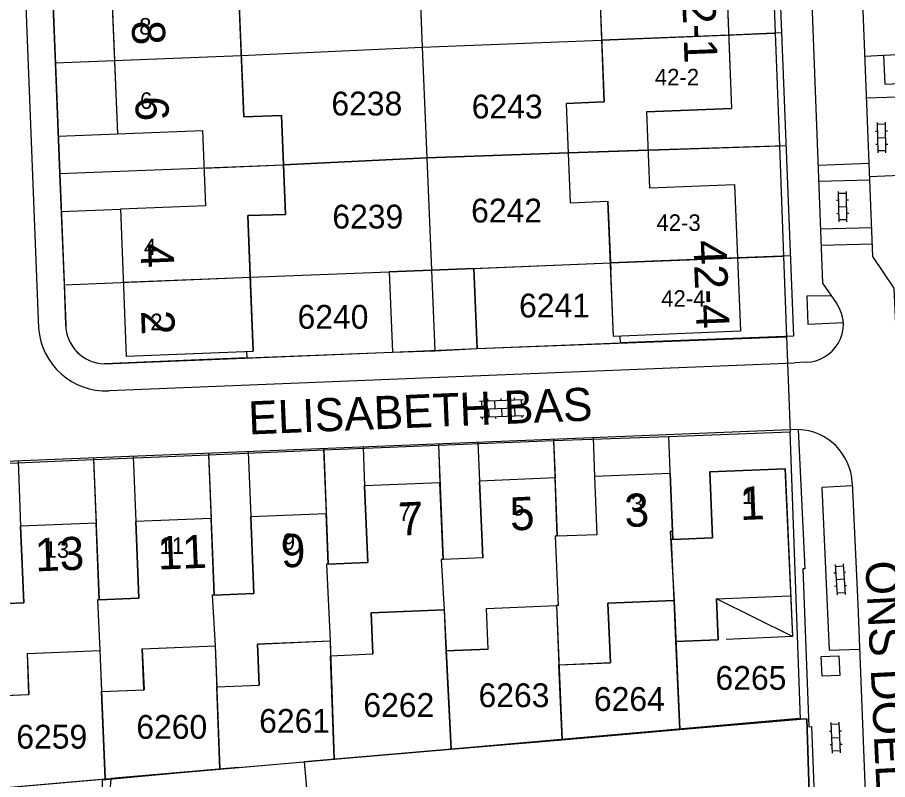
# Model space of a CAD drawing. Extents: x 148816 to 151297, y 399515 to 402500.
# Drawn here: x 150210.2 to 150275.9, y 399876.7 to 399934.3 of the extents above; entities that cross this region are included whole.
import ezdxf

# ---------------------------------------------------------------- set-up
doc = ezdxf.new("R2010")
doc.units = 0
for name, color, linetype in [('B01 Hoofdgebouw  [D] Norm', 7, 'Continuous'), ('B01 Hoofdgebouw  [T] Norm', 7, 'Continuous'), ('B01 hoofgebouw', 7, 'Continuous'), ('B07 Tussenmuur  [D] Norm', 7, 'Continuous'), ('G01 perceelsgrens', 7, 'Continuous'), ('S02 Open verharding  Norm', 7, 'Continuous'), ('T01 Muur  [T] Gem', 7, 'Continuous'), ('T04 Haag heg  [D] Gem', 7, 'Continuous'), ('V00 Kant verharding algemeen  [T] Norm', 7, 'Continuous'), ('V00 Kant verharding algemeen secundair  [T] Gem', 7, 'Continuous'), ('V06 Kant onverhard  [T] Gem', 7, 'Continuous'), ('Z01 perceelnummer', 7, 'Continuous'), ('Z02 huisnummer', 7, 'Continuous'), ('Z02 Huisnummer  [Tekst] Norm', 7, 'Continuous'), ('Z06 straatnaam', 7, 'Continuous')]:
    doc.layers.add(name, color=color, linetype=linetype)

msp = doc.modelspace()

# ---------------------------------------------------------------- linework, layer by layer
at = {"layer": 'B01 Hoofdgebouw  [D] Norm'}
for p, q in [((150250.968, 399895.102), (150250.803, 399895.104)), ((150259.695, 399894.854), (150259.597, 399894.85)), ((150242.339, 399893.355), (150242.203, 399893.354)), ((150233.66, 399892.993), (150233.523, 399892.984)), ((150225.051, 399890.649), (150224.903, 399890.644)), ((150216.363, 399890.299), (150216.222, 399890.295)), ((150251.039, 399889.875), (150250.901, 399889.869))]:
    msp.add_line(p, q, dxfattribs=at)
msp.add_lwpolyline([(150226.86, 399877.63), (150216.579, 399876.676), (150216.671, 399870.292), (150216.788, 399863.858), (150220.929, 399863.37), (150220.845, 399858.487), (150223.842, 399857.289), (150226.813, 399856.141), (150229.048, 399855.35), (150229.278, 399855.884), (150233.139, 399855.092), (150238.22, 399853.993), (150239.69, 399861.12)], dxfattribs=at)
at = {"layer": 'B01 Hoofdgebouw  [T] Norm'}
for p, q in [((150263.705, 399938.493), (150264.139, 399927.402)), ((150217.284, 399936.583), (150217.729, 399925.485)), ((150226.898, 399936.068), (150227.282, 399926.762)), ((150254.206, 399935.292), (150254.496, 399927.899)), ((150251.638, 399927.786), (150254.496, 399927.899)), ((150251.638, 399927.786), (150251.931, 399920.284)), ((150257.704, 399927.15), (150264.139, 399927.402)), ((150227.282, 399926.762), (150230.14, 399926.878)), ((150257.704, 399927.15), (150257.933, 399921.41)), ((150257.933, 399921.41), (150264.368, 399921.667)), ((150264.368, 399921.667), (150264.811, 399910.582)), ((150251.931, 399920.284), (150254.789, 399920.401)), ((150217.955, 399919.807), (150218.395, 399908.711)), ((150238.264, 399915.06), (150244.66, 399915.316)), ((150238.264, 399915.06), (150238.517, 399909.013)), ((150244.66, 399915.316), (150244.913, 399909.269)), ((150264.811, 399910.582), (150255.206, 399910.19)), ((150218.395, 399908.711), (150227.997, 399909.089)), ((150238.517, 399909.013), (150244.913, 399909.269)), ((150259.489, 399899.85), (150253.785, 399899.615)), ((150262.483, 399899.973), (150268.18, 399900.203)), ((150242.104, 399899.141), (150236.413, 399898.91)), ((150242.339, 399893.355), (150242.104, 399899.141)), ((150250.798, 399899.499), (150245.093, 399899.264)), ((150245.331, 399893.478), (150245.093, 399899.264)), ((150250.968, 399895.102), (150250.798, 399899.499)), ((150253.785, 399899.615), (150253.955, 399895.218)), ((150236.648, 399893.115), (150236.413, 399898.91)), ((150224.812, 399896.444), (150219.118, 399896.209)), ((150225.051, 399890.649), (150224.812, 399896.444)), ((150233.506, 399896.8), (150227.806, 399896.569)), ((150228.041, 399890.774), (150227.806, 399896.569)), ((150233.66, 399892.993), (150233.506, 399896.8)), ((150216.125, 399896.094), (150210.423, 399895.86)), ((150210.661, 399890.065), (150210.423, 399895.86)), ((150216.363, 399890.299), (150216.125, 399896.094)), ((150219.357, 399890.414), (150219.118, 399896.209)), ((150253.955, 399895.218), (150250.968, 399895.102)), ((150233.66, 399892.993), (150236.648, 399893.115)), ((150245.331, 399893.478), (150242.339, 399893.355)), ((150225.051, 399890.649), (150228.041, 399890.774)), ((150207.659, 399889.948), (150210.661, 399890.065)), ((150216.363, 399890.299), (150219.357, 399890.414)), ((150245.616, 399889.647), (150250.901, 399889.869)), ((150250.901, 399889.869), (150251.089, 399885.39)), ((150242.427, 399889.542), (150236.909, 399889.31)), ((150236.909, 399889.31), (150237.039, 399886.213)), ((150242.427, 399889.542), (150242.557, 399886.44)), ((150245.745, 399886.574), (150245.616, 399889.647)), ((150233.797, 399887.188), (150228.325, 399886.954)), ((150233.797, 399887.188), (150233.843, 399886.079)), ((150219.613, 399886.602), (150225.117, 399886.832)), ((150219.613, 399886.602), (150219.743, 399883.505)), ((150225.117, 399886.832), (150225.235, 399883.734)), ((150228.325, 399886.954), (150228.443, 399883.856)), ((150245.745, 399886.574), (150242.557, 399886.44)), ((150210.926, 399886.242), (150216.411, 399886.468)), ((150210.926, 399886.242), (150211.048, 399883.144)), ((150216.411, 399886.468), (150216.541, 399883.371)), ((150233.843, 399886.079), (150237.039, 399886.213)), ((150251.089, 399885.39), (150254.997, 399885.554)), ((150216.541, 399883.371), (150219.743, 399883.505)), ((150225.235, 399883.734), (150228.443, 399883.856)), ((150207.855, 399883.018), (150211.048, 399883.144)), ((150226.86, 399877.63), (150231.84, 399878.06)), ((150231.84, 399878.06), (150233.02, 399864.68))]:
    msp.add_line(p, q, dxfattribs=at)
for points in [[(150246.951, 399941.62), (150246.731, 399941.611), (150246.718, 399941.931), (150256.511, 399942.314), (150256.523, 399942.004), (150256.243, 399941.993), (150256.284, 399940.954), (150260.541, 399941.121), (150260.557, 399940.701), (150260.277, 399940.69), (150260.368, 399938.362), (150263.705, 399938.493), (150264.139, 399927.402), (150257.704, 399927.15), (150257.933, 399921.41), (150264.368, 399921.667), (150264.811, 399910.582), (150255.206, 399910.19), (150254.789, 399920.401)], [(150230.14, 399926.878), (150230.444, 399919.385), (150227.587, 399919.312), (150227.997, 399909.089)], [(150217.729, 399925.485), (150224.163, 399925.741), (150224.389, 399920.063), (150217.955, 399919.807)], [(150268.166, 399900.212), (150268.729, 399887.528), (150262.992, 399890.379), (150263.133, 399887.286), (150259.929, 399887.151), (150259.786, 399890.254), (150254.789, 399890.039), (150254.997, 399885.554)], [(150259.489, 399899.85), (150259.695, 399894.854), (150262.685, 399894.977), (150262.483, 399899.973)]]:
    msp.add_lwpolyline(points, dxfattribs=at)
at = {"layer": 'B01 hoofgebouw'}
for points in [[(150220.928, 399970.379), (150215.933, 399970.167), (150216.383, 399959.069), (150222.808, 399959.322), (150223.033, 399953.617), (150216.608, 399953.364), (150217.062, 399942.261), (150223.497, 399942.512), (150223.719, 399936.834), (150217.284, 399936.583), (150217.729, 399925.485), (150224.163, 399925.741), (150224.389, 399920.063), (150217.955, 399919.807), (150218.395, 399908.711), (150227.997, 399909.089), (150227.797, 399914.084)], [(150230.44, 399919.39), (150230.14, 399926.88), (150227.28, 399926.76), (150226.9, 399936.07), (150229.77, 399936.19), (150229.46, 399943.68), (150226.6, 399943.56), (150226.21, 399952.86), (150229.08, 399952.97), (150228.77, 399960.9), (150225.93, 399960.79), (150225.53, 399970.58), (150220.928, 399970.379)], [(150252.162, 399940.938), (150251.12, 399940.9), (150251.27, 399937.09), (150254.13, 399937.2), (150254.5, 399927.9), (150251.64, 399927.79), (150251.93, 399920.28), (150254.79, 399920.4), (150255.002, 399915.185)], [(150260.368, 399938.362), (150263.705, 399938.493), (150264.139, 399927.402), (150257.704, 399927.15), (150257.933, 399921.41), (150264.368, 399921.667), (150264.811, 399910.582), (150255.206, 399910.19), (150255.002, 399915.185)], [(150227.797, 399914.084), (150227.59, 399919.31), (150230.44, 399919.39)], [(150238.517, 399909.013), (150244.913, 399909.269), (150244.66, 399915.316), (150238.264, 399915.06), (150238.517, 399909.013)], [(150268.18, 399900.203), (150262.483, 399899.973), (150262.685, 399894.977), (150259.695, 399894.854), (150259.489, 399899.85), (150253.785, 399899.615), (150253.955, 399895.218), (150250.968, 399895.102), (150250.798, 399899.499), (150245.093, 399899.264), (150245.331, 399893.478), (150242.339, 399893.355), (150242.104, 399899.141), (150236.413, 399898.91), (150236.648, 399893.115), (150233.66, 399892.993), (150233.506, 399896.8), (150227.806, 399896.569), (150228.041, 399890.774), (150225.051, 399890.649), (150224.812, 399896.444), (150219.118, 399896.209), (150219.357, 399890.414), (150216.363, 399890.299), (150216.125, 399896.094), (150210.423, 399895.86), (150210.661, 399890.065), (150207.659, 399889.948)], [(150268.18, 399900.203), (150268.729, 399887.528), (150263.734, 399887.312)], [(150263.6, 399890.404), (150268.595, 399890.605)], [(150245.75, 399886.57), (150245.62, 399889.65), (150250.9, 399889.87), (150251.09, 399885.39), (150255, 399885.55), (150254.79, 399890.04), (150259.79, 399890.25), (150259.93, 399887.15), (150263.13, 399887.29), (150262.99, 399890.38)], [(150262.99, 399890.38), (150263.6, 399890.404)], [(150207.86, 399883.02), (150211.05, 399883.14), (150210.93, 399886.242), (150216.41, 399886.47), (150216.54, 399883.37), (150219.74, 399883.51), (150219.61, 399886.6), (150225.12, 399886.83), (150225.24, 399883.73), (150228.44, 399883.86), (150228.33, 399886.95), (150233.8, 399887.19), (150233.84, 399886.08), (150237.04, 399886.21), (150236.91, 399889.31), (150242.43, 399889.54), (150242.58, 399886.44), (150245.75, 399886.57)], [(150263.124, 399864.012), (150270.349, 399864.633), (150269.814, 399881.318), (150269.352, 399881.278), (150231.84, 399878.06)], [(150226.86, 399877.63), (150231.84, 399878.06), (150233.02, 399864.68), (150232.2, 399864.61), (150232.04, 399863.72), (150239.9, 399862.16), (150239.69, 399861.12), (150240.26, 399861.14), (150239.99, 399867.7), (150256, 399868.36), (150256.2, 399863.83), (150263.07, 399864.51), (150263.124, 399864.012)], [(150226.86, 399877.63), (150217.242, 399876.809)], [(150212.14, 399865.243), (150208.909, 399855.74), (150204.146, 399857.359), (150207.851, 399869.926), (150207.069, 399875.936), (150217.242, 399876.809), (150216.679, 399869.832), (150209.182, 399869.745), (150208.369, 399866.431), (150212.14, 399865.243)]]:
    msp.add_lwpolyline(points, dxfattribs=at)
at = {"layer": 'B07 Tussenmuur  [D] Norm'}
for p, q in [((150263.922, 399932.945), (150254.315, 399932.554)), ((150263.922, 399932.945), (150254.315, 399932.554)), ((150217.506, 399931.035), (150227.09, 399931.406)), ((150217.506, 399931.035), (150227.09, 399931.406)), ((150257.819, 399924.258), (150251.784, 399924.063)), ((150257.819, 399924.258), (150251.784, 399924.063)), ((150224.276, 399922.908), (150230.29, 399923.137)), ((150224.276, 399922.908), (150230.29, 399923.137)), ((150264.589, 399916.125), (150254.981, 399915.754)), ((150264.589, 399916.125), (150254.981, 399915.754)), ((150218.174, 399914.275), (150227.777, 399914.656)), ((150218.174, 399914.275), (150227.777, 399914.656)), ((150250.803, 399895.104), (150251.039, 399889.875)), ((150250.803, 399895.104), (150251.039, 399889.875)), ((150259.786, 399890.254), (150259.597, 399894.85)), ((150259.786, 399890.254), (150259.597, 399894.85)), ((150242.203, 399893.354), (150242.427, 399889.542)), ((150242.203, 399893.354), (150242.427, 399889.542)), ((150233.523, 399892.984), (150233.8, 399887.19)), ((150233.523, 399892.984), (150233.8, 399887.19)), ((150224.903, 399890.644), (150225.117, 399886.832)), ((150224.903, 399890.644), (150225.117, 399886.832)), ((150216.222, 399890.295), (150216.41, 399886.47)), ((150216.222, 399890.295), (150216.41, 399886.47))]:
    msp.add_line(p, q, dxfattribs=at)
at = {"layer": 'G01 perceelsgrens'}
for points in [[(150267.087, 399942.585), (150267.438, 399933.089)], [(150240.425, 399940.421), (150240.77, 399932.032)], [(150212.691, 399939.178), (150212.8, 399936.4), (150213.023, 399930.861)], [(150240.77, 399932.032), (150254.315, 399932.554), (150267.438, 399933.089)], [(150267.438, 399933.089), (150267.752, 399924.579)], [(150213.023, 399930.861), (150227.09, 399931.406), (150240.77, 399932.032)], [(150240.77, 399932.032), (150241.114, 399923.669)], [(150213.023, 399930.861), (150213.36, 399922.492)], [(150241.114, 399923.669), (150251.784, 399924.063), (150267.752, 399924.579)], [(150267.752, 399924.579), (150268.06, 399916.26)], [(150213.36, 399922.492), (150230.29, 399923.137), (150241.114, 399923.669)], [(150241.114, 399923.669), (150241.463, 399915.19)], [(150213.36, 399922.492), (150213.699, 399914.083)], [(150241.463, 399915.19), (150254.981, 399915.754), (150268.06, 399916.26)], [(150268.06, 399916.26), (150268.285, 399910.161)], [(150213.699, 399914.083), (150227.777, 399914.656), (150238.26, 399915.06), (150241.463, 399915.19)], [(150241.463, 399915.19), (150241.728, 399909.112)], [(150213.699, 399914.083), (150213.82, 399911.09)], [(150241.728, 399909.112), (150244.91, 399909.27), (150268.285, 399910.161)], [(150268.285, 399910.161), (150268.55, 399902.977)], [(150216.75, 399908.12), (150238.52, 399909.01), (150241.728, 399909.112)], [(150259.372, 399902.639), (150268.55, 399902.977)], [(150269.352, 399881.278), (150268.55, 399902.977)], [(150241.982, 399901.974), (150250.69, 399902.32)], [(150250.69, 399902.32), (150259.372, 399902.639)], [(150250.69, 399902.32), (150250.95, 399895.11), (150250.803, 399895.104), (150251.039, 399889.875), (150250.9, 399889.87), (150251.329, 399879.732)], [(150259.372, 399902.639), (150259.65, 399895.46), (150259.503, 399895.454), (150259.79, 399890.25), (150260.23, 399880.496)], [(150233.34, 399901.63), (150241.982, 399901.974)], [(150241.982, 399901.974), (150242.34, 399893.36), (150242.203, 399893.354), (150242.43, 399889.54), (150242.939, 399879.012)], [(150215.939, 399900.891), (150224.61, 399901.25)], [(150224.61, 399901.25), (150233.34, 399901.63)], [(150224.61, 399901.25), (150225.05, 399890.65), (150224.903, 399890.644), (150225.12, 399886.83), (150225.48, 399877.515)], [(150233.34, 399901.63), (150233.66, 399892.99), (150233.523, 399892.984), (150233.8, 399887.19), (150234.121, 399878.256)], [(150207.23, 399900.53), (150215.939, 399900.891)], [(150215.939, 399900.891), (150216.36, 399890.3), (150216.222, 399890.295), (150216.41, 399886.47), (150216.816, 399876.772)], [(150260.23, 399880.496), (150269.352, 399881.278)], [(150269.352, 399881.278), (150269.814, 399881.318), (150270.349, 399864.633)], [(150251.329, 399879.732), (150260.23, 399880.496)], [(150242.939, 399879.012), (150251.329, 399879.732)], [(150234.121, 399878.256), (150242.939, 399879.012)], [(150225.48, 399877.515), (150234.121, 399878.256)], [(150217.242, 399876.809), (150225.48, 399877.515)], [(150208.153, 399876.029), (150216.816, 399876.772)], [(150217.242, 399876.809), (150216.679, 399869.832)], [(150216.816, 399876.772), (150217.242, 399876.809)]]:
    msp.add_lwpolyline(points, dxfattribs=at)
msp.add_arc((150216.844, 399911.143), 3.025, 181.00874, 268.21438, dxfattribs=at)
at = {"layer": 'S02 Open verharding  Norm'}
for p, q in [((150275.202, 399924.049), (150275.158, 399926.349)), ((150275.761, 399926.211), (150275.161, 399926.199)), ((150275.802, 399924.061), (150275.758, 399926.361)), ((150275.02, 399925.696), (150275.17, 399925.699)), ((150275.77, 399925.711), (150275.92, 399925.714)), ((150275.04, 399924.696), (150275.19, 399924.699)), ((150275.18, 399925.199), (150275.78, 399925.211)), ((150275.79, 399924.711), (150275.94, 399924.714)), ((150275.799, 399924.211), (150275.199, 399924.199)), ((150272.255, 399918.832), (150272.211, 399921.132)), ((150272.814, 399920.994), (150272.214, 399920.982)), ((150272.855, 399918.844), (150272.811, 399921.144)), ((150272.073, 399920.479), (150272.223, 399920.482)), ((150272.823, 399920.494), (150272.973, 399920.497)), ((150272.093, 399919.479), (150272.243, 399919.482)), ((150272.233, 399919.982), (150272.833, 399919.994)), ((150272.843, 399919.494), (150272.993, 399919.497)), ((150272.852, 399918.994), (150272.252, 399918.982)), ((150245.085, 399905.293), (150248.383, 399905.426)), ((150245.235, 399905.299), (150245.259, 399904.7)), ((150245.735, 399905.319), (150245.729, 399905.469)), ((150246.234, 399905.339), (150246.258, 399904.74)), ((150246.734, 399905.36), (150246.728, 399905.509)), ((150247.234, 399905.38), (150247.258, 399904.78)), ((150247.733, 399905.4), (150247.727, 399905.55)), ((150248.233, 399905.42), (150248.257, 399904.82)), ((150245.109, 399904.694), (150248.407, 399904.826)), ((150245.759, 399904.72), (150245.783, 399904.12)), ((150246.758, 399904.76), (150246.782, 399904.16)), ((150247.781, 399904.201), (150247.757, 399904.8)), ((150245.133, 399904.094), (150248.431, 399904.227)), ((150245.283, 399904.1), (150245.289, 399903.95)), ((150246.282, 399904.14), (150246.288, 399903.991)), ((150247.282, 399904.181), (150247.288, 399904.031)), ((150248.281, 399904.221), (150248.287, 399904.071)), ((150271.96, 399892.967), (150272.107, 399890.671)), ((150271.97, 399892.817), (150272.569, 399892.855)), ((150272.559, 399893.005), (150272.706, 399890.709)), ((150272.002, 399892.318), (150271.852, 399892.308)), ((150272.632, 399891.857), (150272.034, 399891.819)), ((150272.75, 399892.366), (150272.601, 399892.356)), ((150272.065, 399891.32), (150271.916, 399891.31)), ((150272.814, 399891.368), (150272.664, 399891.358)), ((150272.097, 399890.821), (150272.696, 399890.859)), ((150271.754, 399878.728), (150271.668, 399881.026)), ((150272.274, 399880.898), (150271.674, 399880.876)), ((150272.354, 399878.75), (150272.268, 399881.048)), ((150271.543, 399880.371), (150271.693, 399880.376)), ((150272.292, 399880.399), (150272.442, 399880.404)), ((150271.58, 399879.372), (150271.73, 399879.377)), ((150271.711, 399879.877), (150272.311, 399879.899)), ((150272.329, 399879.4), (150272.479, 399879.405)), ((150272.348, 399878.9), (150271.748, 399878.878))]:
    msp.add_line(p, q, dxfattribs=at)
at = {"layer": 'T01 Muur  [T] Gem'}
for p, q in [((150255.695, 399910.21), (150255.715, 399909.715)), ((150244.913, 399909.269), (150255.715, 399909.715)), ((150227.49, 399909.069), (150227.509, 399908.575)), ((150227.509, 399908.575), (150238.517, 399909.013))]:
    msp.add_line(p, q, dxfattribs=at)
msp.add_lwpolyline([(150269.515, 399892.638), (150269.965, 399880.706)], dxfattribs=at)
at = {"layer": 'T04 Haag heg  [D] Gem'}
for p, q in [((150240.425, 399940.421), (150240.77, 399932.032)), ((150240.77, 399932.032), (150254.315, 399932.554)), ((150267.907, 399933.108), (150263.922, 399932.946)), ((150227.09, 399931.406), (150240.77, 399932.032)), ((150240.77, 399932.032), (150241.114, 399923.669)), ((150213.023, 399930.861), (150217.506, 399931.034)), ((150251.784, 399924.063), (150241.114, 399923.669)), ((150268.245, 399924.595), (150257.819, 399924.258)), ((150241.114, 399923.669), (150230.29, 399923.137)), ((150241.114, 399923.669), (150241.463, 399915.19)), ((150268.575, 399916.28), (150264.589, 399916.125)), ((150244.66, 399915.323), (150254.981, 399915.754)), ((150227.777, 399914.656), (150238.26, 399915.06)), ((150260.23, 399880.496), (150259.929, 399887.151)), ((150234.121, 399878.256), (150233.84, 399886.08)), ((150242.939, 399879.012), (150242.58, 399886.44)), ((150251.329, 399879.732), (150251.09, 399885.39)), ((150216.816, 399876.772), (150216.54, 399883.37)), ((150225.48, 399877.515), (150225.24, 399883.73))]:
    msp.add_line(p, q, dxfattribs=at)
msp.add_lwpolyline([(150231.84, 399878.06), (150269.247, 399881.352)], dxfattribs=at)
at = {"layer": 'V00 Kant verharding algemeen  [T] Norm'}
for p, q in [((150209.384, 399970.777), (150211.783, 399910.815)), ((150213.26, 399925.308), (150217.729, 399925.485)), ((150213.486, 399919.63), (150217.955, 399919.807)), ((150268.804, 399910.2), (150255.715, 399909.715)), ((150268.886, 399908.176), (150217.103, 399906.077)), ((150269.178, 399903.158), (150207.042, 399900.645)), ((150250.68, 399902.41), (150250.798, 399899.499)), ((150253.667, 399902.531), (150253.785, 399899.615)), ((150233.308, 399901.707), (150233.506, 399896.8)), ((150236.295, 399901.828), (150236.413, 399898.91)), ((150241.986, 399902.058), (150242.104, 399899.141)), ((150244.975, 399902.179), (150245.093, 399899.264)), ((150215.926, 399901.004), (150216.125, 399896.094)), ((150218.919, 399901.125), (150219.118, 399896.209)), ((150224.613, 399901.356), (150224.812, 399896.444)), ((150227.607, 399901.477), (150227.806, 399896.569)), ((150210.224, 399900.774), (150210.423, 399895.86))]:
    msp.add_line(p, q, dxfattribs=at)
for points in [[(150279.875, 399829.592), (150277.518, 399890.054), (150276.415, 399913.833), (150274.799, 399916.237), (150272.927, 399964.275), (150272.256, 399979.477)], [(150269.564, 399976.682), (150270.73, 399948.325), (150269.806, 399945.947), (150271.015, 399914.215), (150272.098, 399912.642)], [(150266.313, 399973.285), (150268.816, 399910.205)], [(150211.433, 399971.321), (150213.825, 399911.085)], [(150275.618, 399931.398), (150275.711, 399929.241), (150277.354, 399929.311), (150277.261, 399931.469), (150275.618, 399931.398)], [(150271.676, 399913.263), (150269.832, 399913.221), (150269.897, 399911.12), (150272.589, 399911.252)], [(150227.509, 399908.575), (150216.746, 399908.128)], [(150269.774, 399908.234), (150268.885, 399908.192)], [(150269.178, 399903.155), (150269.668, 399892.649), (150269.515, 399892.638)], [(150273.246, 399899.138), (150273.676, 399889.94), (150276.042, 399829.402)], [(150272.313, 399884.579), (150270.973, 399884.522), (150270.91, 399886.019), (150272.249, 399886.076), (150272.313, 399884.579)], [(150269.965, 399880.706), (150270.173, 399880.723), (150272.182, 399828.822)]]:
    msp.add_lwpolyline(points, dxfattribs=at)
for centre, radius, start, end in [((150269.813, 399911.081), 2.767, 328.84556, 34.33247), ((150216.837, 399911.123), 3.012, 180.71582, 268.4299), ((150216.881, 399911.183), 5.111, 184.13377, 272.48961), ((150269.646, 399911.206), 2.975, 272.47299, 328.46226), ((150269.049, 399898.956), 4.201, 2.48137, 88.24146)]:
    msp.add_arc(centre, radius, start, end, dxfattribs=at)
at = {"layer": 'V00 Kant verharding algemeen secundair  [T] Gem'}
for points in [[(150270.676, 399923.121), (150274.525, 399923.273)], [(150274.575, 399921.995), (150270.723, 399921.885)], [(150270.857, 399918.309), (150274.717, 399918.415)], [(150274.765, 399917.156), (150270.906, 399917.057)]]:
    msp.add_lwpolyline(points, dxfattribs=at)
at = {"layer": 'V06 Kant onverhard  [T] Gem'}
for points in [[(150275.615, 399931.395), (150274.211, 399931.332)], [(150274.564, 399922.277), (150276.86, 399922.355), (150276.627, 399928.265), (150274.334, 399928.172)], [(150273.257, 399898.895), (150270.966, 399898.793), (150271.5, 399886.488), (150273.808, 399886.585)]]:
    msp.add_lwpolyline(points, dxfattribs=at)

# ---------------------------------------------------------------- texts
at = {"layer": 'Z01 perceelnummer'}
for s, p in [('6238', (150233.902, 399926.876)), ('6243', (150244.505, 399926.649)), ('6239', (150233.974, 399918.338)), ('6242', (150244.458, 399918.793)), ('6241', (150248.081, 399911.621)), ('6240', (150231.345, 399910.768)), ('6265', (150262.922, 399883.502)), ('6263', (150245.017, 399882.193)), ('6262', (150236.318, 399881.453)), ('6264', (150253.736, 399881.908)), ('6261', (150228.443, 399880.257)), ('6260', (150219.164, 399879.802)), ('6259', (150210.098, 399879.062))]:
    msp.add_text(s, height=1.8, dxfattribs=at).set_placement(p)
at = {"layer": 'Z02 huisnummer'}
for s, rotation, p in [('42-1', 272.17837, (150260.336, 399937.458)), ('8', 272.23564, (150218.808, 399934.004)), ('6', 272.23564, (150219.071, 399928.266)), ('4', 272.23564, (150219.471, 399917.18)), ('42-4', 272.23564, (150261.237, 399917.422)), ('2', 272.23564, (150219.516, 399912.119)), ('3', 2.2929, (150256.086, 399895.786)), ('1', 2.2929, (150264.807, 399896.32)), ('7', 2.2929, (150239.041, 399895.149)), ('5', 2.2929, (150247.43, 399895.53)), ('13', 2.2929, (150211.55, 399892.441)), ('11', 2.2929, (150220.816, 399892.577)), ('9', 2.2929, (150230.125, 399892.732))]:
    msp.add_text(s, height=2.5, rotation=rotation, dxfattribs=at).set_placement(p)
at = {"layer": 'Z02 Huisnummer  [Tekst] Norm'}
for s, p in [('8', (150219.379, 399932.981)), ('42-2', (150258.337, 399929.142)), ('6', (150219.439, 399927.371)), ('42-3', (150258.457, 399918.158)), ('4', (150219.739, 399916.328)), ('42-4', (150258.816, 399912.43)), ('2', (150220.218, 399910.658)), ('1', (150264.932, 399897.547)), ('5', (150247.549, 399896.661)), ('3', (150256.54, 399896.957)), ('7', (150238.977, 399896.248)), ('9', (150230.226, 399894.063)), ('13', (150212.224, 399893.472)), ('11', (150220.915, 399893.768))]:
    msp.add_text(s, height=1.25, dxfattribs=at).set_placement(p)
at = {"layer": 'Z06 straatnaam'}
for s, rotation, p in [('ELISABETH BAS', 2.35016, (150227.671, 399902.781)), ('ONS DOELSTRAAT', 272.80805, (150274.243, 399893.198))]:
    msp.add_text(s, height=2.5, rotation=rotation, dxfattribs=at).set_placement(p)

doc.saveas('drawing.dxf')
